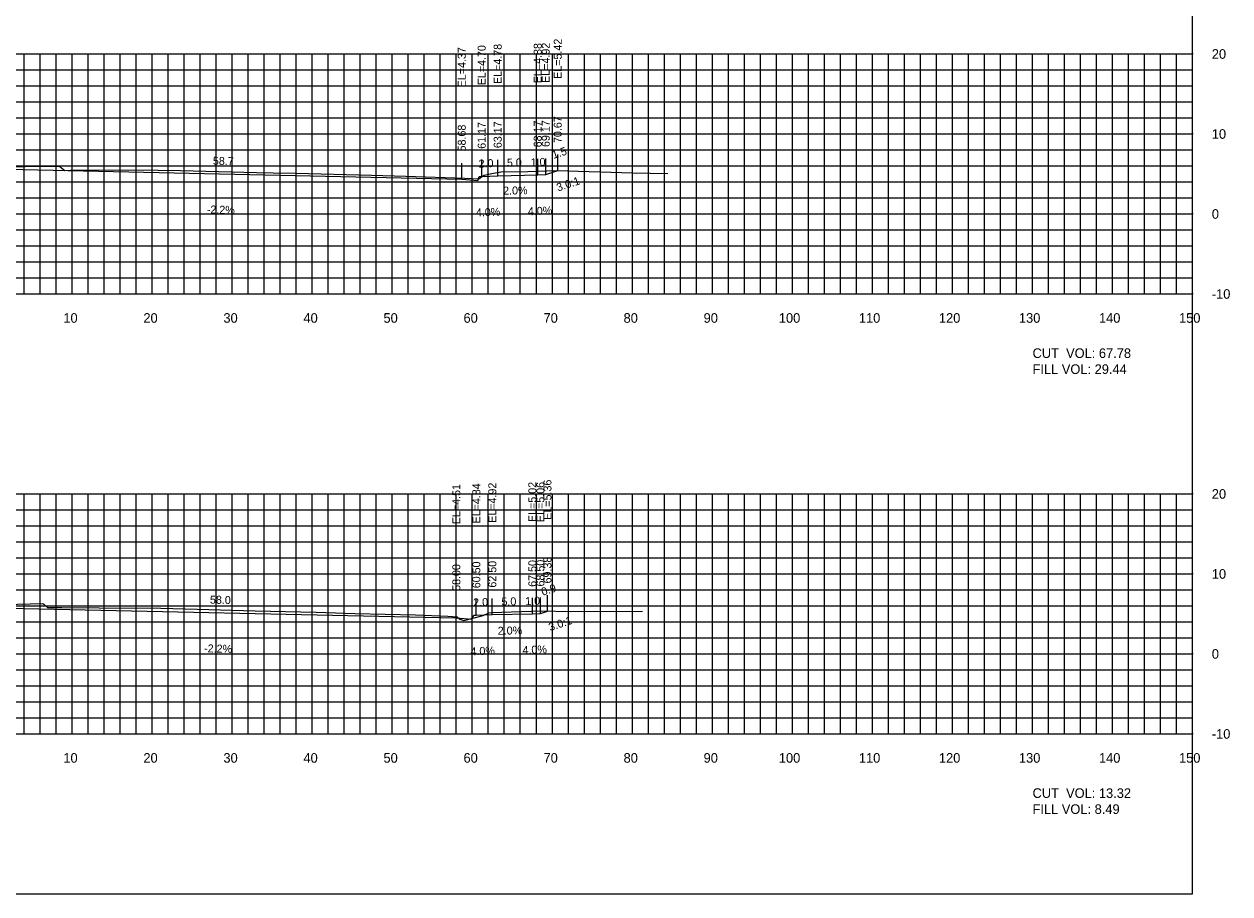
# Model space of a CAD drawing. Extents: x 1797419 to 1809236, y 248759 to 251512.
# Drawn here: x 1808755 to 1808905.7, y 250854.9 to 250963.6 of the extents above; entities that cross this region are included whole.
import ezdxf

# ---------------------------------------------------------------- set-up
doc = ezdxf.new("R2010")
doc.units = 0
for name, color, linetype in [('10', 7, 'Continuous'), ('3', 7, 'Continuous'), ('31', 7, 'Continuous'), ('4', 7, 'Continuous'), ('60', 7, 'Continuous'), ('ANNO-TXT', 7, 'Continuous'), ('CL-CNST', 7, 'Continuous'), ('Level 62', 7, 'Continuous'), ('M-ROADS', 7, 'Continuous')]:
    doc.layers.add(name, color=color, linetype=linetype)

msp = doc.modelspace()

# ---------------------------------------------------------------- linework, layer by layer
for p, q in [((1808809.68, 250944.26), (1808809.68, 250946.26)), ((1808812.17, 250944.59), (1808812.17, 250946.59)), ((1808814.17, 250944.67), (1808814.17, 250946.67)), ((1808819.17, 250944.77), (1808819.17, 250946.77)), ((1808820.17, 250944.81), (1808820.17, 250946.81)), ((1808821.67, 250945.31), (1808821.67, 250947.31)), ((1808818.5, 250889.91), (1808818.5, 250891.91)), ((1808819.5, 250889.95), (1808819.5, 250891.95)), ((1808820.39, 250890.25), (1808820.39, 250892.25)), ((1808809, 250889.4), (1808809, 250891.4)), ((1808811.5, 250889.73), (1808811.5, 250891.73)), ((1808813.5, 250889.81), (1808813.5, 250891.81))]:
    msp.add_line(p, q)
msp.add_lwpolyline([(1808601, 250854.89), (1808901, 250854.89), (1808901, 251044.89), (1808601, 251044.89)], close=True)
at = {"layer": '60'}
for p, q in [((1808901, 250929.89), (1808901, 250959.89)), ((1808901.06, 250959.89), (1808901, 250959.89)), ((1808901.06, 250949.89), (1808901, 250949.89)), ((1808901.06, 250939.89), (1808901, 250939.89)), ((1808601, 250929.89), (1808901, 250929.89)), ((1808761, 250929.83), (1808761, 250929.89)), ((1808771, 250929.83), (1808771, 250929.89)), ((1808781, 250929.83), (1808781, 250929.89)), ((1808791, 250929.83), (1808791, 250929.89)), ((1808801, 250929.83), (1808801, 250929.89)), ((1808811, 250929.83), (1808811, 250929.89)), ((1808821, 250929.83), (1808821, 250929.89)), ((1808831, 250929.83), (1808831, 250929.89)), ((1808841, 250929.83), (1808841, 250929.89)), ((1808851, 250929.83), (1808851, 250929.89)), ((1808861, 250929.83), (1808861, 250929.89)), ((1808871, 250929.83), (1808871, 250929.89)), ((1808881, 250929.83), (1808881, 250929.89)), ((1808891, 250929.83), (1808891, 250929.89)), ((1808901, 250929.83), (1808901, 250929.89)), ((1808901.06, 250929.89), (1808901, 250929.89)), ((1808901, 250874.89), (1808901, 250904.89)), ((1808901.06, 250904.89), (1808901, 250904.89)), ((1808901.06, 250894.89), (1808901, 250894.89)), ((1808901.06, 250884.89), (1808901, 250884.89)), ((1808601, 250874.89), (1808901, 250874.89)), ((1808761, 250874.83), (1808761, 250874.89)), ((1808771, 250874.83), (1808771, 250874.89)), ((1808781, 250874.83), (1808781, 250874.89)), ((1808791, 250874.83), (1808791, 250874.89)), ((1808801, 250874.83), (1808801, 250874.89)), ((1808811, 250874.83), (1808811, 250874.89)), ((1808821, 250874.83), (1808821, 250874.89)), ((1808831, 250874.83), (1808831, 250874.89)), ((1808841, 250874.83), (1808841, 250874.89)), ((1808851, 250874.83), (1808851, 250874.89)), ((1808861, 250874.83), (1808861, 250874.89)), ((1808871, 250874.83), (1808871, 250874.89)), ((1808881, 250874.83), (1808881, 250874.89)), ((1808891, 250874.83), (1808891, 250874.89)), ((1808901, 250874.83), (1808901, 250874.89)), ((1808901.06, 250874.89), (1808901, 250874.89))]:
    msp.add_line(p, q, dxfattribs=at)
at = {"layer": 'CL-CNST'}
for points in [[(1808685.64, 250944.37), (1808689.18, 250944.58), (1808689.51, 250944.58), (1808689.68, 250944.08), (1808691.68, 250944.24), (1808751, 250945.55), (1808809.68, 250944.26), (1808811.68, 250944.09), (1808811.84, 250944.59), (1808812.17, 250944.59), (1808814.17, 250944.67), (1808819.17, 250944.77), (1808820.17, 250944.81), (1808821.67, 250945.31)], [(1808683.74, 250889.53), (1808690.5, 250889.73), (1808690.83, 250889.73), (1808691, 250889.23), (1808693, 250889.4), (1808751, 250890.67), (1808809, 250889.4), (1808811, 250889.23), (1808811.17, 250889.73), (1808811.5, 250889.73), (1808813.5, 250889.81), (1808818.5, 250889.91), (1808819.5, 250889.95), (1808820.39, 250890.25)]]:
    msp.add_lwpolyline(points, dxfattribs=at)
at = {"layer": 'Level 62'}
for p, q in [((1808601, 250959.89), (1808901, 250959.89)), ((1808755, 250929.89), (1808755, 250959.89)), ((1808757, 250929.89), (1808757, 250959.89)), ((1808759, 250929.89), (1808759, 250959.89)), ((1808761, 250929.89), (1808761, 250959.89)), ((1808763, 250929.89), (1808763, 250959.89)), ((1808765, 250929.89), (1808765, 250959.89)), ((1808767, 250929.89), (1808767, 250959.89)), ((1808769, 250929.89), (1808769, 250959.89)), ((1808771, 250929.89), (1808771, 250959.89)), ((1808773, 250929.89), (1808773, 250959.89)), ((1808775, 250929.89), (1808775, 250959.89)), ((1808777, 250929.89), (1808777, 250959.89)), ((1808779, 250929.89), (1808779, 250959.89)), ((1808781, 250929.89), (1808781, 250959.89)), ((1808783, 250929.89), (1808783, 250959.89)), ((1808785, 250929.89), (1808785, 250959.89)), ((1808787, 250929.89), (1808787, 250959.89)), ((1808789, 250929.89), (1808789, 250959.89)), ((1808791, 250929.89), (1808791, 250959.89)), ((1808793, 250929.89), (1808793, 250959.89)), ((1808795, 250929.89), (1808795, 250959.89)), ((1808797, 250929.89), (1808797, 250959.89)), ((1808799, 250929.89), (1808799, 250959.89)), ((1808801, 250929.89), (1808801, 250959.89)), ((1808803, 250929.89), (1808803, 250959.89)), ((1808805, 250929.89), (1808805, 250959.89)), ((1808807, 250929.89), (1808807, 250959.89)), ((1808809, 250929.89), (1808809, 250959.89)), ((1808811, 250929.89), (1808811, 250959.89)), ((1808813, 250929.89), (1808813, 250959.89)), ((1808815, 250929.89), (1808815, 250959.89)), ((1808817, 250929.89), (1808817, 250959.89)), ((1808819, 250929.89), (1808819, 250959.89)), ((1808821, 250929.89), (1808821, 250959.89)), ((1808823, 250929.89), (1808823, 250959.89)), ((1808825, 250929.89), (1808825, 250959.89)), ((1808827, 250929.89), (1808827, 250959.89)), ((1808829, 250929.89), (1808829, 250959.89)), ((1808831, 250929.89), (1808831, 250959.89)), ((1808833, 250929.89), (1808833, 250959.89)), ((1808835, 250929.89), (1808835, 250959.89)), ((1808837, 250929.89), (1808837, 250959.89)), ((1808839, 250929.89), (1808839, 250959.89)), ((1808841, 250929.89), (1808841, 250959.89)), ((1808843, 250929.89), (1808843, 250959.89)), ((1808845, 250929.89), (1808845, 250959.89)), ((1808847, 250929.89), (1808847, 250959.89)), ((1808849, 250929.89), (1808849, 250959.89)), ((1808851, 250929.89), (1808851, 250959.89)), ((1808853, 250929.89), (1808853, 250959.89)), ((1808855, 250929.89), (1808855, 250959.89)), ((1808857, 250929.89), (1808857, 250959.89)), ((1808859, 250929.89), (1808859, 250959.89)), ((1808861, 250929.89), (1808861, 250959.89)), ((1808863, 250929.89), (1808863, 250959.89)), ((1808865, 250929.89), (1808865, 250959.89)), ((1808867, 250929.89), (1808867, 250959.89)), ((1808869, 250929.89), (1808869, 250959.89)), ((1808871, 250929.89), (1808871, 250959.89)), ((1808873, 250929.89), (1808873, 250959.89)), ((1808875, 250929.89), (1808875, 250959.89)), ((1808877, 250929.89), (1808877, 250959.89)), ((1808879, 250929.89), (1808879, 250959.89)), ((1808881, 250929.89), (1808881, 250959.89)), ((1808883, 250929.89), (1808883, 250959.89)), ((1808885, 250929.89), (1808885, 250959.89)), ((1808887, 250929.89), (1808887, 250959.89)), ((1808889, 250929.89), (1808889, 250959.89)), ((1808891, 250929.89), (1808891, 250959.89)), ((1808893, 250929.89), (1808893, 250959.89)), ((1808895, 250929.89), (1808895, 250959.89)), ((1808897, 250929.89), (1808897, 250959.89)), ((1808899, 250929.89), (1808899, 250959.89)), ((1808901, 250929.89), (1808901, 250959.89)), ((1808601, 250957.89), (1808901, 250957.89)), ((1808601, 250955.89), (1808901, 250955.89)), ((1808601, 250953.89), (1808901, 250953.89)), ((1808601, 250951.89), (1808901, 250951.89)), ((1808601, 250949.89), (1808901, 250949.89)), ((1808601, 250947.89), (1808901, 250947.89)), ((1808601, 250945.89), (1808901, 250945.89)), ((1808601, 250943.89), (1808901, 250943.89)), ((1808601, 250941.89), (1808901, 250941.89)), ((1808601, 250939.89), (1808901, 250939.89)), ((1808601, 250937.89), (1808901, 250937.89)), ((1808601, 250935.89), (1808901, 250935.89)), ((1808601, 250933.89), (1808901, 250933.89)), ((1808601, 250931.89), (1808901, 250931.89)), ((1808601, 250929.89), (1808901, 250929.89)), ((1808601, 250904.89), (1808901, 250904.89)), ((1808755, 250874.89), (1808755, 250904.89)), ((1808757, 250874.89), (1808757, 250904.89)), ((1808759, 250874.89), (1808759, 250904.89)), ((1808761, 250874.89), (1808761, 250904.89)), ((1808763, 250874.89), (1808763, 250904.89)), ((1808765, 250874.89), (1808765, 250904.89)), ((1808767, 250874.89), (1808767, 250904.89)), ((1808769, 250874.89), (1808769, 250904.89)), ((1808771, 250874.89), (1808771, 250904.89)), ((1808773, 250874.89), (1808773, 250904.89)), ((1808775, 250874.89), (1808775, 250904.89)), ((1808777, 250874.89), (1808777, 250904.89)), ((1808779, 250874.89), (1808779, 250904.89)), ((1808781, 250874.89), (1808781, 250904.89)), ((1808783, 250874.89), (1808783, 250904.89)), ((1808785, 250874.89), (1808785, 250904.89)), ((1808787, 250874.89), (1808787, 250904.89)), ((1808789, 250874.89), (1808789, 250904.89)), ((1808791, 250874.89), (1808791, 250904.89)), ((1808793, 250874.89), (1808793, 250904.89)), ((1808795, 250874.89), (1808795, 250904.89)), ((1808797, 250874.89), (1808797, 250904.89)), ((1808799, 250874.89), (1808799, 250904.89)), ((1808801, 250874.89), (1808801, 250904.89)), ((1808803, 250874.89), (1808803, 250904.89)), ((1808805, 250874.89), (1808805, 250904.89)), ((1808807, 250874.89), (1808807, 250904.89)), ((1808809, 250874.89), (1808809, 250904.89)), ((1808811, 250874.89), (1808811, 250904.89)), ((1808813, 250874.89), (1808813, 250904.89)), ((1808815, 250874.89), (1808815, 250904.89)), ((1808817, 250874.89), (1808817, 250904.89)), ((1808819, 250874.89), (1808819, 250904.89)), ((1808821, 250874.89), (1808821, 250904.89)), ((1808823, 250874.89), (1808823, 250904.89)), ((1808825, 250874.89), (1808825, 250904.89)), ((1808827, 250874.89), (1808827, 250904.89)), ((1808829, 250874.89), (1808829, 250904.89)), ((1808831, 250874.89), (1808831, 250904.89)), ((1808833, 250874.89), (1808833, 250904.89)), ((1808835, 250874.89), (1808835, 250904.89)), ((1808837, 250874.89), (1808837, 250904.89)), ((1808839, 250874.89), (1808839, 250904.89)), ((1808841, 250874.89), (1808841, 250904.89)), ((1808843, 250874.89), (1808843, 250904.89)), ((1808845, 250874.89), (1808845, 250904.89)), ((1808847, 250874.89), (1808847, 250904.89)), ((1808849, 250874.89), (1808849, 250904.89)), ((1808851, 250874.89), (1808851, 250904.89)), ((1808853, 250874.89), (1808853, 250904.89)), ((1808855, 250874.89), (1808855, 250904.89)), ((1808857, 250874.89), (1808857, 250904.89)), ((1808859, 250874.89), (1808859, 250904.89)), ((1808861, 250874.89), (1808861, 250904.89)), ((1808863, 250874.89), (1808863, 250904.89)), ((1808865, 250874.89), (1808865, 250904.89)), ((1808867, 250874.89), (1808867, 250904.89)), ((1808869, 250874.89), (1808869, 250904.89)), ((1808871, 250874.89), (1808871, 250904.89)), ((1808873, 250874.89), (1808873, 250904.89)), ((1808875, 250874.89), (1808875, 250904.89)), ((1808877, 250874.89), (1808877, 250904.89)), ((1808879, 250874.89), (1808879, 250904.89)), ((1808881, 250874.89), (1808881, 250904.89)), ((1808883, 250874.89), (1808883, 250904.89)), ((1808885, 250874.89), (1808885, 250904.89)), ((1808887, 250874.89), (1808887, 250904.89)), ((1808889, 250874.89), (1808889, 250904.89)), ((1808891, 250874.89), (1808891, 250904.89)), ((1808893, 250874.89), (1808893, 250904.89)), ((1808895, 250874.89), (1808895, 250904.89)), ((1808897, 250874.89), (1808897, 250904.89)), ((1808899, 250874.89), (1808899, 250904.89)), ((1808901, 250874.89), (1808901, 250904.89)), ((1808601, 250902.89), (1808901, 250902.89)), ((1808601, 250900.89), (1808901, 250900.89)), ((1808601, 250898.89), (1808901, 250898.89)), ((1808601, 250896.89), (1808901, 250896.89)), ((1808601, 250894.89), (1808901, 250894.89)), ((1808601, 250892.89), (1808901, 250892.89)), ((1808601, 250890.89), (1808901, 250890.89)), ((1808601, 250888.89), (1808901, 250888.89)), ((1808601, 250886.89), (1808901, 250886.89)), ((1808601, 250884.89), (1808901, 250884.89)), ((1808601, 250882.89), (1808901, 250882.89)), ((1808601, 250880.89), (1808901, 250880.89)), ((1808601, 250878.89), (1808901, 250878.89)), ((1808601, 250876.89), (1808901, 250876.89)), ((1808601, 250874.89), (1808901, 250874.89))]:
    msp.add_line(p, q, dxfattribs=at)
at = {"layer": 'M-ROADS'}
for points in [[(1808750.84, 250945.77), (1808759.43, 250945.88), (1808759.71, 250945.63), (1808760.08, 250945.34), (1808760.8, 250945.37), (1808761.75, 250945.38), (1808768.94, 250945.39), (1808774.55, 250945.32), (1808784.05, 250945.09), (1808786.12, 250945.04), (1808788.93, 250944.98), (1808798.4, 250944.74), (1808802.68, 250944.61), (1808810.05, 250944.36), (1808810.88, 250944.31), (1808811.81, 250944.27), (1808812.14, 250944.54), (1808812.47, 250944.76), (1808813.45, 250944.95), (1808814.58, 250945.16), (1808817.95, 250945.21), (1808821.53, 250945.31), (1808831.02, 250945.04), (1808835.44, 250944.94)], [(1808744.6, 250890.87), (1808757.33, 250891.21), (1808757.46, 250891.12), (1808757.94, 250890.69), (1808758.26, 250890.69), (1808759.7, 250890.71), (1808764.37, 250890.67), (1808772.07, 250890.62), (1808776.63, 250890.5), (1808783.85, 250890.28), (1808791.49, 250890.1), (1808796.31, 250889.96), (1808803.92, 250889.76), (1808807.95, 250889.62), (1808809.09, 250889.51), (1808809.45, 250889.24), (1808809.92, 250889.06), (1808812.37, 250889.7), (1808812.96, 250890), (1808813.09, 250890.02), (1808813.42, 250890.05), (1808819.61, 250890.26), (1808823.24, 250890.21), (1808832.28, 250890.22)]]:
    msp.add_lwpolyline(points, dxfattribs=at)

# ---------------------------------------------------------------- texts
for p in [(1808821.71, 250942.69), (1808820.73, 250887.73)]:
    msp.add_text('3.0:1', height=1, rotation=18.4349).set_placement(p)
at = {"layer": '10'}
for s, p in [('10', (1808759.9, 250926.29)), ('20', (1808769.9, 250926.29)), ('30', (1808779.9, 250926.29)), ('40', (1808789.9, 250926.29)), ('50', (1808799.9, 250926.29)), ('60', (1808809.9, 250926.29)), ('70', (1808819.9, 250926.29)), ('80', (1808829.9, 250926.29)), ('90', (1808839.9, 250926.29)), ('100', (1808849.3, 250926.29)), ('110', (1808859.3, 250926.29)), ('120', (1808869.3, 250926.29)), ('130', (1808879.3, 250926.29)), ('140', (1808889.3, 250926.29)), ('150', (1808899.3, 250926.29)), ('10', (1808759.9, 250871.29)), ('20', (1808769.9, 250871.29)), ('30', (1808779.9, 250871.29)), ('40', (1808789.9, 250871.29)), ('50', (1808799.9, 250871.29)), ('60', (1808809.9, 250871.29)), ('70', (1808819.9, 250871.29)), ('80', (1808829.9, 250871.29)), ('90', (1808839.9, 250871.29)), ('100', (1808849.3, 250871.29)), ('110', (1808859.3, 250871.29)), ('120', (1808869.3, 250871.29)), ('130', (1808879.3, 250871.29)), ('140', (1808889.3, 250871.29)), ('150', (1808899.3, 250871.29))]:
    msp.add_text(s, height=1.2, dxfattribs=at).set_placement(p)
at = {"layer": '3'}
for s, p in [('EL=4.88', (1808819.67, 250956.24)), ('EL=4.92', (1808820.67, 250956.28)), ('EL=5.42', (1808822.17, 250956.78)), ('EL=4.37', (1808810.18, 250955.72)), ('EL=4.70', (1808812.67, 250955.98)), ('EL=4.78', (1808814.67, 250956.14)), ('58.68', (1808810.18, 250947.71)), ('61.17', (1808812.67, 250948.04)), ('63.17', (1808814.67, 250948.12)), ('68.17', (1808819.67, 250948.22)), ('69.17', (1808820.67, 250948.26)), ('70.67', (1808822.17, 250948.76)), ('EL=4.51', (1808809.5, 250901.11)), ('EL=4.84', (1808812, 250901.2)), ('EL=4.92', (1808814, 250901.28)), ('EL=5.02', (1808819, 250901.38)), ('EL=5.06', (1808820, 250901.37)), ('EL=5.36', (1808820.89, 250901.66)), ('60.50', (1808812, 250893.1)), ('62.50', (1808814, 250893.18)), ('67.50', (1808819, 250893.28)), ('68.50', (1808820, 250893.32)), ('69.38', (1808820.89, 250893.7)), ('58.00', (1808809.5, 250892.77))]:
    msp.add_text(s, height=1, rotation=90, dxfattribs=at).set_placement(p)
at = {"layer": '31'}
for s, p in [('20', (1808903.4, 250959.29)), ('10', (1808903.4, 250949.29)), ('0', (1808903.4, 250939.29)), ('-10', (1808903.4, 250929.29)), ('20', (1808903.4, 250904.29)), ('10', (1808903.4, 250894.29)), ('0', (1808903.4, 250884.29)), ('-10', (1808903.4, 250874.29))]:
    msp.add_text(s, height=1.2, dxfattribs=at).set_placement(p)
at = {"layer": '4'}
for s, rotation, p in [('1.5', 18.4349, (1808821.15, 250946.76)), ('58.7', 358.7397, (1808778.58, 250946.04)), ('2.0', 2.2906, (1808811.81, 250945.68)), ('5.0', 1.1458, (1808815.33, 250945.8)), ('1.0', 2.2906, (1808818.31, 250945.84)), ('2.0%', 1.1458, (1808814.86, 250942.3)), ('-2.2%', 358.7397, (1808777.82, 250939.96)), ('4.0%', 2.2906, (1808811.46, 250939.56)), ('4.0%', 2.2906, (1808817.96, 250939.72)), ('0.9', 18.4349, (1808819.81, 250892.14)), ('58.0', 358.7397, (1808778.21, 250891.18)), ('2.0', 2.2906, (1808811.13, 250890.82)), ('5.0', 1.1458, (1808814.65, 250890.93)), ('1.0', 2.2906, (1808817.63, 250890.98)), ('2.0%', 1.1458, (1808814.19, 250887.28)), ('-2.2%', 358.7397, (1808777.48, 250885.09)), ('4.0%', 2.2906, (1808817.29, 250884.86)), ('4.0%', 2.2906, (1808810.79, 250884.7))]:
    msp.add_text(s, height=1, rotation=rotation, dxfattribs=at).set_placement(p)
at = {"layer": 'ANNO-TXT'}
for s, p in [('CUT  VOL: 67.78', (1808881, 250921.89)), ('FILL VOL: 29.44', (1808881, 250919.89)), ('CUT  VOL: 13.32', (1808881, 250866.89)), ('FILL VOL: 8.49', (1808881, 250864.89))]:
    msp.add_text(s, height=1.2, dxfattribs=at).set_placement(p)

doc.saveas('drawing.dxf')
